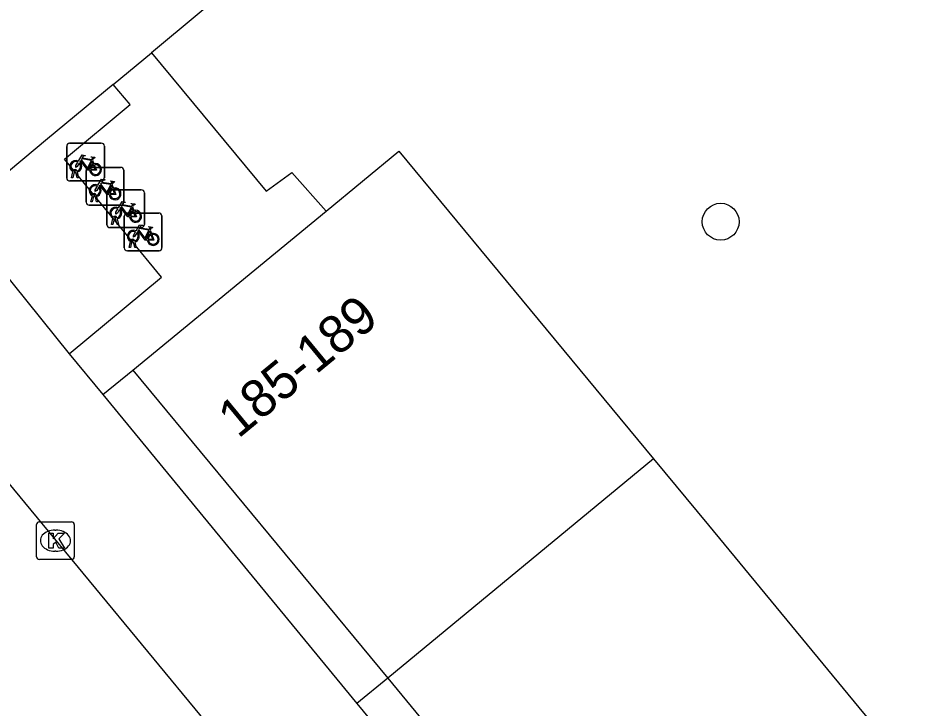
# Model space of a CAD drawing. Extents: x 162347 to 162868, y 381221 to 381813.
# Drawn here: x 162481.67 to 162505.36, y 381749.99 to 381768.31 of the extents above; entities that cross this region are included whole.
import ezdxf

# ---------------------------------------------------------------- set-up
doc = ezdxf.new("R2010")
doc.units = 0
for name, color, linetype in [('IMGEO_Boom', 7, 'Continuous'), ('IMGEO_Fietsenrek', 7, 'Continuous'), ('IMGEO_Kolk', 7, 'Continuous'), ('IMGEO_Pand', 7, 'Continuous'), ('IMGEO_Pand_nummerreeks', 7, 'Continuous'), ('IMGEO_Voetpad_open', 7, 'Continuous')]:
    doc.layers.add(name, color=color, linetype=linetype)

msp = doc.modelspace()

# ---------------------------------------------------------------- linework, layer by layer
at = {"layer": 'IMGEO_Boom'}
msp.add_circle((162500.326, 381762.899), 0.489, dxfattribs=at)
at = {"layer": 'IMGEO_Fietsenrek'}
for p, q in [((162482.964, 381764.057), (162482.964, 381764.898)), ((162482.964, 381764.898), (162482.964, 381764.057)), ((162483.039, 381764.982), (162483.88, 381764.982)), ((162483.88, 381764.982), (162483.039, 381764.982)), ((162483.964, 381764.907), (162483.964, 381764.066)), ((162483.964, 381764.066), (162483.964, 381764.907)), ((162483.651, 381764.531), (162483.687, 381764.436)), ((162483.091, 381764.066), (162483.13, 381764.226)), ((162483.16, 381764.214), (162483.125, 381764.066)), ((162483.202, 381764.238), (162483.201, 381764.242)), ((162483.243, 381764.066), (162483.209, 381764.208)), ((162483.233, 381764.249), (162483.234, 381764.242)), ((162483.241, 381764.212), (162483.276, 381764.066)), ((162483.48, 381763.414), (162483.48, 381764.255)), ((162483.48, 381764.255), (162483.48, 381763.414)), ((162483.555, 381764.339), (162484.396, 381764.339)), ((162484.396, 381764.339), (162483.555, 381764.339)), ((162484.48, 381764.264), (162484.48, 381763.423)), ((162484.48, 381763.423), (162484.48, 381764.264)), ((162483.889, 381763.982), (162483.048, 381763.982)), ((162483.048, 381763.982), (162483.889, 381763.982)), ((162483.125, 381764.066), (162483.091, 381764.066)), ((162483.276, 381764.066), (162483.243, 381764.066)), ((162484.102, 381763.743), (162484.943, 381763.743)), ((162484.943, 381763.743), (162484.102, 381763.743)), ((162484.167, 381763.888), (162484.203, 381763.793)), ((162483.607, 381763.423), (162483.646, 381763.583)), ((162483.676, 381763.571), (162483.641, 381763.423)), ((162483.718, 381763.595), (162483.717, 381763.599)), ((162483.759, 381763.423), (162483.725, 381763.565)), ((162483.749, 381763.606), (162483.75, 381763.599)), ((162483.757, 381763.569), (162483.792, 381763.423)), ((162484.027, 381762.818), (162484.027, 381763.659)), ((162484.027, 381763.659), (162484.027, 381762.818)), ((162485.027, 381763.668), (162485.027, 381762.827)), ((162485.027, 381762.827), (162485.027, 381763.668)), ((162484.405, 381763.339), (162483.564, 381763.339)), ((162483.564, 381763.339), (162484.405, 381763.339)), ((162483.641, 381763.423), (162483.607, 381763.423)), ((162483.792, 381763.423), (162483.759, 381763.423)), ((162484.714, 381763.292), (162484.75, 381763.197)), ((162484.265, 381762.999), (162484.264, 381763.003)), ((162484.296, 381763.01), (162484.297, 381763.003)), ((162484.493, 381762.204), (162484.493, 381763.045)), ((162484.493, 381763.045), (162484.493, 381762.204)), ((162484.568, 381763.129), (162485.409, 381763.129)), ((162485.409, 381763.129), (162484.568, 381763.129)), ((162485.493, 381763.054), (162485.493, 381762.213)), ((162485.493, 381762.213), (162485.493, 381763.054)), ((162484.154, 381762.827), (162484.193, 381762.987)), ((162484.188, 381762.827), (162484.154, 381762.827)), ((162484.223, 381762.975), (162484.188, 381762.827)), ((162484.306, 381762.827), (162484.272, 381762.969)), ((162484.304, 381762.973), (162484.339, 381762.827)), ((162484.339, 381762.827), (162484.306, 381762.827)), ((162484.952, 381762.743), (162484.111, 381762.743)), ((162484.111, 381762.743), (162484.952, 381762.743)), ((162485.18, 381762.678), (162485.216, 381762.583)), ((162484.62, 381762.213), (162484.659, 381762.373)), ((162484.689, 381762.361), (162484.654, 381762.213)), ((162484.731, 381762.385), (162484.73, 381762.389)), ((162484.772, 381762.213), (162484.738, 381762.355)), ((162484.762, 381762.396), (162484.763, 381762.389)), ((162484.77, 381762.359), (162484.805, 381762.213)), ((162485.418, 381762.129), (162484.577, 381762.129)), ((162484.577, 381762.129), (162485.418, 381762.129)), ((162484.654, 381762.213), (162484.62, 381762.213)), ((162484.805, 381762.213), (162484.772, 381762.213))]:
    msp.add_line(p, q, dxfattribs=at)
for points in [[(162483.277, 381764.508), (162483.372, 381764.672), (162483.458, 381764.658), (162483.46, 381764.649), (162483.404, 381764.638), (162483.377, 381764.593), (162483.633, 381764.552)], [(162483.298, 381764.456), (162483.246, 381764.366), (162483.206, 381764.341), (162483.207, 381764.388), (162483.262, 381764.482)], [(162483.573, 381764.264), (162483.523, 381764.264), (162483.332, 381764.515), (162483.313, 381764.483)], [(162483.62, 381764.527), (162483.363, 381764.568), (162483.346, 381764.539), (162483.513, 381764.319), (162483.62, 381764.527)], [(162483.668, 381764.429), (162483.638, 381764.506), (162483.529, 381764.288), (162483.572, 381764.288)], [(162483.633, 381764.552), (162483.658, 381764.601), (162483.652, 381764.605), (162483.629, 381764.609), (162483.617, 381764.616), (162483.616, 381764.619), (162483.618, 381764.624), (162483.713, 381764.609), (162483.715, 381764.599), (162483.705, 381764.586), (162483.693, 381764.58), (162483.679, 381764.586), (162483.651, 381764.531)], [(162483.602, 381764.288), (162483.722, 381764.287), (162483.678, 381764.401)], [(162483.698, 381764.408), (162483.753, 381764.263), (162483.603, 381764.263)], [(162483.793, 381763.865), (162483.888, 381764.029), (162483.974, 381764.015), (162483.976, 381764.006), (162483.92, 381763.995), (162483.893, 381763.95), (162484.149, 381763.909)], [(162484.149, 381763.909), (162484.174, 381763.958), (162484.168, 381763.962), (162484.145, 381763.966), (162484.133, 381763.973), (162484.132, 381763.976), (162484.134, 381763.981), (162484.229, 381763.966), (162484.231, 381763.956), (162484.221, 381763.943), (162484.209, 381763.937), (162484.195, 381763.943), (162484.167, 381763.888)], [(162483.814, 381763.813), (162483.762, 381763.723), (162483.722, 381763.698), (162483.723, 381763.745), (162483.778, 381763.839)], [(162484.089, 381763.621), (162484.039, 381763.621), (162483.848, 381763.872), (162483.829, 381763.84)], [(162484.136, 381763.884), (162483.879, 381763.925), (162483.862, 381763.896), (162484.029, 381763.676), (162484.136, 381763.884)], [(162484.184, 381763.786), (162484.154, 381763.863), (162484.045, 381763.645), (162484.088, 381763.645)], [(162484.118, 381763.645), (162484.238, 381763.644), (162484.194, 381763.758)], [(162484.214, 381763.765), (162484.269, 381763.62), (162484.119, 381763.62)], [(162484.361, 381763.217), (162484.309, 381763.127), (162484.269, 381763.102), (162484.27, 381763.149), (162484.325, 381763.243)], [(162484.34, 381763.269), (162484.435, 381763.433), (162484.521, 381763.419), (162484.523, 381763.41), (162484.467, 381763.399), (162484.44, 381763.354), (162484.696, 381763.313)], [(162484.636, 381763.025), (162484.586, 381763.025), (162484.395, 381763.276), (162484.376, 381763.244)], [(162484.683, 381763.288), (162484.426, 381763.329), (162484.409, 381763.3), (162484.576, 381763.08), (162484.683, 381763.288)], [(162484.731, 381763.19), (162484.701, 381763.267), (162484.592, 381763.049), (162484.635, 381763.049)], [(162484.696, 381763.313), (162484.721, 381763.362), (162484.715, 381763.366), (162484.692, 381763.37), (162484.68, 381763.377), (162484.679, 381763.38), (162484.681, 381763.385), (162484.776, 381763.37), (162484.778, 381763.36), (162484.768, 381763.347), (162484.756, 381763.341), (162484.742, 381763.347), (162484.714, 381763.292)], [(162484.665, 381763.049), (162484.785, 381763.048), (162484.741, 381763.162)], [(162484.761, 381763.169), (162484.816, 381763.024), (162484.666, 381763.024)], [(162484.806, 381762.655), (162484.901, 381762.819), (162484.987, 381762.805), (162484.989, 381762.796), (162484.933, 381762.785), (162484.906, 381762.74), (162485.162, 381762.699)], [(162485.162, 381762.699), (162485.187, 381762.748), (162485.181, 381762.752), (162485.158, 381762.756), (162485.146, 381762.763), (162485.145, 381762.766), (162485.147, 381762.771), (162485.242, 381762.756), (162485.244, 381762.746), (162485.234, 381762.733), (162485.222, 381762.727), (162485.208, 381762.733), (162485.18, 381762.678)], [(162484.827, 381762.603), (162484.775, 381762.513), (162484.735, 381762.488), (162484.736, 381762.535), (162484.791, 381762.629)], [(162485.102, 381762.411), (162485.052, 381762.411), (162484.861, 381762.662), (162484.842, 381762.63)], [(162485.149, 381762.674), (162484.892, 381762.715), (162484.875, 381762.686), (162485.042, 381762.466), (162485.149, 381762.674)], [(162485.197, 381762.576), (162485.167, 381762.653), (162485.058, 381762.435), (162485.101, 381762.435)], [(162485.131, 381762.435), (162485.251, 381762.434), (162485.207, 381762.548)], [(162485.227, 381762.555), (162485.282, 381762.41), (162485.132, 381762.41)]]:
    msp.add_lwpolyline(points, dxfattribs=at)
for centre, radius, start, end in [((162483.042, 381764.904), 0.0779, 92.4484, 184.2845), ((162483.042, 381764.904), 0.0779, 92.4484, 184.2845), ((162483.886, 381764.904), 0.0779, 2.4484, 94.2845), ((162483.886, 381764.904), 0.0779, 2.4484, 94.2845), ((162483.204, 381764.367), 0.159, 62.6766, 242.1369), ((162483.204, 381764.367), 0.129, 63.3192, 238.903), ((162483.204, 381764.367), 0.129, 283.6043, 43.4302), ((162483.204, 381764.367), 0.159, 283.5766, 46.6042), ((162483.731, 381764.283), 0.159, 113.3408, 178.3217), ((162483.731, 381764.283), 0.159, 187.0065, 105.7708), ((162483.184, 381764.238), 0.0499, 12.8025, 158.6934), ((162483.204, 381764.367), 0.159, 253.9967, 271.7867), ((162483.184, 381764.238), 0.0174, 12.8025, 163.4502), ((162483.204, 381764.367), 0.129, 253.415, 269.0204), ((162483.558, 381764.261), 0.0779, 92.4484, 184.2845), ((162483.558, 381764.261), 0.0779, 92.4484, 184.2845), ((162483.731, 381764.283), 0.129, 113.923, 177.9556), ((162483.731, 381764.283), 0.129, 188.6715, 104.5883), ((162484.402, 381764.261), 0.0779, 2.4484, 94.2845), ((162484.402, 381764.261), 0.0779, 2.4484, 94.2845), ((162483.042, 381764.06), 0.0779, 182.4484, 274.2845), ((162483.042, 381764.06), 0.0779, 182.4484, 274.2845), ((162483.886, 381764.06), 0.0779, 272.4484, 4.2845), ((162483.886, 381764.06), 0.0779, 272.4484, 4.2845), ((162483.72, 381763.724), 0.159, 62.6766, 242.1369), ((162483.72, 381763.724), 0.129, 63.3192, 238.903), ((162483.72, 381763.724), 0.129, 283.6043, 43.4302), ((162483.72, 381763.724), 0.159, 283.5766, 46.6042), ((162484.105, 381763.665), 0.0779, 92.4484, 184.2845), ((162484.105, 381763.665), 0.0779, 92.4484, 184.2845), ((162484.247, 381763.64), 0.159, 113.3408, 178.3217), ((162484.247, 381763.64), 0.159, 187.0065, 105.7708), ((162484.247, 381763.64), 0.129, 113.923, 177.9556), ((162484.247, 381763.64), 0.129, 188.6715, 104.5883), ((162484.949, 381763.665), 0.0779, 2.4484, 94.2845), ((162484.949, 381763.665), 0.0779, 2.4484, 94.2845), ((162483.7, 381763.595), 0.0499, 12.8025, 158.6934), ((162483.72, 381763.724), 0.159, 253.9967, 271.7867), ((162483.7, 381763.595), 0.0174, 12.8025, 163.4502), ((162483.72, 381763.724), 0.129, 253.415, 269.0204), ((162483.558, 381763.417), 0.0779, 182.4484, 274.2845), ((162483.558, 381763.417), 0.0779, 182.4484, 274.2845), ((162484.267, 381763.128), 0.159, 62.6766, 242.1369), ((162484.267, 381763.128), 0.129, 63.3192, 238.903), ((162484.267, 381763.128), 0.159, 283.5766, 46.6042), ((162484.402, 381763.417), 0.0779, 272.4484, 4.2845), ((162484.402, 381763.417), 0.0779, 272.4484, 4.2845), ((162484.247, 381762.999), 0.0499, 12.8025, 158.6934), ((162484.247, 381762.999), 0.0174, 12.8025, 163.4502), ((162484.267, 381763.128), 0.129, 253.415, 269.0204), ((162484.267, 381763.128), 0.129, 283.6043, 43.4302), ((162484.571, 381763.051), 0.0779, 92.4484, 184.2845), ((162484.571, 381763.051), 0.0779, 92.4484, 184.2845), ((162484.794, 381763.044), 0.159, 113.3408, 178.3217), ((162484.794, 381763.044), 0.159, 187.0065, 105.7708), ((162484.794, 381763.044), 0.129, 113.923, 177.9556), ((162484.794, 381763.044), 0.129, 188.6715, 104.5883), ((162485.415, 381763.051), 0.0779, 2.4484, 94.2845), ((162485.415, 381763.051), 0.0779, 2.4484, 94.2845), ((162484.105, 381762.821), 0.0779, 182.4484, 274.2845), ((162484.105, 381762.821), 0.0779, 182.4484, 274.2845), ((162484.267, 381763.128), 0.159, 253.9967, 271.7867), ((162484.949, 381762.821), 0.0779, 272.4484, 4.2845), ((162484.949, 381762.821), 0.0779, 272.4484, 4.2845), ((162484.733, 381762.514), 0.159, 62.6766, 242.1369), ((162484.733, 381762.514), 0.129, 63.3192, 238.903), ((162484.733, 381762.514), 0.129, 283.6043, 43.4302), ((162484.733, 381762.514), 0.159, 283.5766, 46.6042), ((162485.26, 381762.43), 0.159, 113.3408, 178.3217), ((162485.26, 381762.43), 0.159, 187.0065, 105.7708), ((162485.26, 381762.43), 0.129, 113.923, 177.9556), ((162485.26, 381762.43), 0.129, 188.6715, 104.5883), ((162484.713, 381762.385), 0.0499, 12.8025, 158.6934), ((162484.733, 381762.514), 0.159, 253.9967, 271.7867), ((162484.713, 381762.385), 0.0174, 12.8025, 163.4502), ((162484.733, 381762.514), 0.129, 253.415, 269.0204), ((162484.571, 381762.207), 0.0779, 182.4484, 274.2845), ((162484.571, 381762.207), 0.0779, 182.4484, 274.2845), ((162485.415, 381762.207), 0.0779, 272.4484, 4.2845), ((162485.415, 381762.207), 0.0779, 272.4484, 4.2845)]:
    msp.add_arc(centre, radius, start, end, dxfattribs=at)
at = {"layer": 'IMGEO_Kolk'}
for p, q in [((162482.165, 381754.006), (162482.165, 381754.858)), ((162482.24, 381754.932), (162483.092, 381754.932)), ((162482.653, 381754.712), (162482.678, 381754.712)), ((162483.166, 381754.858), (162483.166, 381754.006)), ((162482.676, 381754.152), (162482.651, 381754.152)), ((162483.092, 381753.932), (162482.24, 381753.932))]:
    msp.add_line(p, q, dxfattribs=at)
for points in [[(162482.165, 381754.006), (162482.165, 381754.858)], [(162482.24, 381754.932), (162483.092, 381754.932)], [(162483.166, 381754.858), (162483.166, 381754.006)], [(162482.486, 381754.632), (162482.609, 381754.632), (162482.609, 381754.481), (162482.739, 381754.632), (162482.903, 381754.632), (162482.757, 381754.481), (162482.91, 381754.232), (162482.758, 381754.232), (162482.673, 381754.396), (162482.609, 381754.329), (162482.609, 381754.232), (162482.486, 381754.232), (162482.486, 381754.632)], [(162483.092, 381753.932), (162482.24, 381753.932)]]:
    msp.add_lwpolyline(points, dxfattribs=at)
for centre, start, end in [((162482.242, 381754.856), 91.552, 178.448), ((162482.242, 381754.856), 91.552, 178.448), ((162483.09, 381754.856), 1.552, 88.448), ((162483.09, 381754.856), 1.552, 88.448), ((162482.242, 381754.008), 181.552, 268.448), ((162482.242, 381754.008), 181.552, 268.448), ((162483.09, 381754.008), 271.552, 358.448), ((162483.09, 381754.008), 271.552, 358.448)]:
    msp.add_arc(centre, 0.0765, start, end, dxfattribs=at)
for centre, major_axis, ratio, start_param, end_param in [((162482.652, 381754.432), (-0.387, 0.002), 0.722429, 4.712389, 7.853982), ((162482.677, 381754.432), (-0.39, 0.002), 0.717154, 1.570796, 4.712389)]:
    msp.add_ellipse(centre, major_axis=major_axis, ratio=ratio, start_param=start_param, end_param=end_param, dxfattribs=at)
at = {"layer": 'IMGEO_Pand'}
for points in [[(162489.849, 381763.181), (162491.782, 381764.771), (162498.544, 381756.605)], [(162484.719, 381758.962), (162489.849, 381763.181)], [(162484.719, 381758.962), (162491.486, 381750.781)], [(162498.544, 381756.605), (162491.486, 381750.781)], [(162498.544, 381756.605), (162500, 381754.841), (162503.997, 381750), (162505.356, 381748.354)], [(162491.486, 381750.781), (162493.72, 381748.074)]]:
    msp.add_lwpolyline(points, dxfattribs=at)
at = {"layer": 'IMGEO_Voetpad_open'}
for points in [[(162503.234, 381781.172), (162498.939, 381777.8), (162500.549, 381775.618), (162497.567, 381773.375), (162495.941, 381775.556), (162487.804, 381769.538), (162485.213, 381767.386)], [(162484.202, 381766.545), (162485.213, 381767.386)], [(162485.213, 381767.386), (162488.264, 381763.706), (162488.938, 381764.206), (162489.849, 381763.181)], [(162484.202, 381766.545), (162482.459, 381765.097), (162480.048, 381763.094)], [(162483.032, 381759.392), (162485.478, 381761.423), (162482.903, 381764.556), (162484.649, 381766.007), (162484.202, 381766.545)], [(162480.048, 381763.094), (162483.032, 381759.392)], [(162486.667, 381749.611), (162477.365, 381760.866)], [(162483.032, 381759.392), (162483.924, 381758.308)], [(162483.924, 381758.308), (162484.719, 381758.962)], [(162483.924, 381758.308), (162490.67, 381750.108)], [(162491.486, 381750.781), (162490.67, 381750.108)], [(162490.67, 381750.108), (162492.906, 381747.402)]]:
    msp.add_lwpolyline(points, dxfattribs=at)

# ---------------------------------------------------------------- texts
at = {"layer": 'IMGEO_Pand_nummerreeks'}
msp.add_text('185-189', height=1, rotation=39.5265, dxfattribs=at).set_placement((162487.517, 381757.125))

doc.saveas('drawing.dxf')
